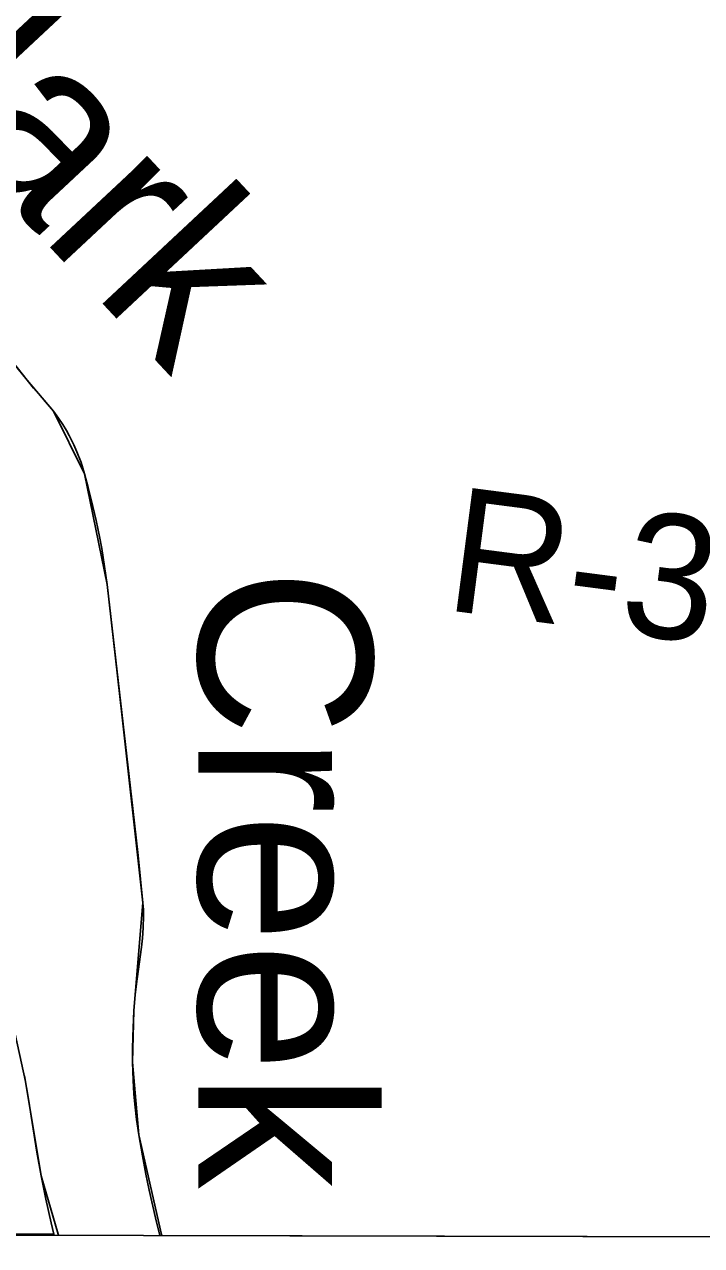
# Model space of a CAD drawing. Extents: x 3180038 to 3217926, y 922069 to 947485.
# Drawn here: x 3212483 to 3212935, y 927448 to 928263 of the extents above; entities that cross this region are included whole.
import ezdxf

# ---------------------------------------------------------------- set-up
doc = ezdxf.new("R2010")
doc.units = 0
for name, color, linetype in [('V-GRID-FRAM', 7, 'Continuous'), ('V-RIVR-IDEN', 7, 'Continuous'), ('V-RIVR-RANG-IDEN', 7, 'Continuous'), ('V-SITE-VEGE', 7, 'Continuous'), ('V-TOPO-SHOR', 7, 'Continuous')]:
    doc.layers.add(name, color=color, linetype=linetype)

msp = doc.modelspace()

# ---------------------------------------------------------------- linework, layer by layer
at = {"layer": 'V-GRID-FRAM'}
msp.add_lwpolyline([(3184312.66, 945707.93), (3215616.62, 945637.36), (3215583.55, 927448.12), (3184263.71, 927518.73), (3184312.66, 945707.93)], dxfattribs=at)
at = {"layer": 'V-SITE-VEGE'}
for p, q in [((3212484.83, 928025.55), (3212461.34, 928054.32)), ((3212489.15, 928020.37), (3212484.83, 928025.55)), ((3212495.78, 928012.71), (3212489.15, 928020.37)), ((3212502.29, 928004.9), (3212495.78, 928012.71)), ((3212505.81, 928000.21), (3212502.29, 928004.9)), ((3212508.66, 927995.95), (3212505.81, 928000.21)), ((3212510.99, 927992.12), (3212508.66, 927995.95)), ((3212512.9, 927988.7), (3212510.99, 927992.12)), ((3212515.97, 927982.55), (3212512.9, 927988.7)), ((3212518.03, 927977.83), (3212515.97, 927982.55)), ((3212520.77, 927970.58), (3212518.03, 927977.83)), ((3212523.08, 927963.18), (3212520.77, 927970.58)), ((3212525.57, 927954), (3212523.08, 927963.18)), ((3212527.62, 927945.96), (3212525.57, 927954)), ((3212530.9, 927931.86), (3212527.62, 927945.96)), ((3212533.09, 927921.25), (3212530.9, 927931.86)), ((3212534.57, 927913.26), (3212533.09, 927921.25)), ((3212536.51, 927901.25), (3212534.57, 927913.26)), ((3212538.11, 927889.17), (3212536.51, 927901.25)), ((3212555.35, 927739.79), (3212538.11, 927889.17)), ((3212558.84, 927708.31), (3212555.35, 927739.79)), ((3212562.05, 927676.83), (3212558.84, 927708.31)), ((3212562.38, 927672.35), (3212562.05, 927676.83)), ((3212562.5, 927668.14), (3212562.38, 927672.35)), ((3212561.8, 927653.33), (3212562.32, 927660.24)), ((3212562.32, 927660.24), (3212562.5, 927668.14)), ((3212561.15, 927647.28), (3212561.8, 927653.33)), ((3212558.19, 927626.09), (3212561.15, 927647.28)), ((3212556.86, 927615.49), (3212558.19, 927626.09)), ((3212556.36, 927610.19), (3212556.86, 927615.49)), ((3212555.38, 927587.73), (3212556.03, 927604.88)), ((3212556.03, 927604.88), (3212556.36, 927610.19)), ((3212555.21, 927579.15), (3212555.38, 927587.73)), ((3212555.2, 927570.57), (3212555.21, 927579.15)), ((3212555.53, 927558.42), (3212555.2, 927570.57)), ((3212485.73, 927545.84), (3212482.99, 927561.46)), ((3212556.09, 927549.32), (3212555.53, 927558.42)), ((3212556.68, 927542.5), (3212556.09, 927549.32)), ((3212491.35, 927510.43), (3212485.73, 927545.84)), ((3212557.83, 927532.28), (3212556.68, 927542.5)), ((3212559.33, 927522.07), (3212557.83, 927532.28)), ((3212561.77, 927508), (3212559.33, 927522.07)), ((3212494.14, 927494.73), (3212491.35, 927510.43)), ((3212564.13, 927495.76), (3212561.77, 927508)), ((3212497.3, 927479.03), (3212494.14, 927494.73)), ((3212566.35, 927485.11), (3212564.13, 927495.76)), ((3212570.53, 927466.56), (3212566.35, 927485.11)), ((3212500.73, 927463.37), (3212497.3, 927479.03)), ((3212573.35, 927454.91), (3212570.53, 927466.56)), ((3211213.21, 927457.98), (3212502.72, 927455.07)), ((3212502.56, 927455.74), (3211213.69, 927458.93)), ((3211213.69, 927458.93), (3212502.56, 927455.74)), ((3212502.56, 927455.74), (3212500.73, 927463.37)), ((3212502.72, 927455.07), (3212502.56, 927455.74)), ((3213270.25, 927453.34), (3212573.35, 927454.91))]:
    msp.add_line(p, q, dxfattribs=at)
at = {"layer": 'V-TOPO-SHOR'}
for points in [[(3212279.34, 928283.45), (3212329.04, 928241.19), (3212380.78, 928180.63), (3212417.79, 928120.18), (3212449.76, 928069.96), (3212484.83, 928025.55), (3212502.29, 928004.9), (3212523.08, 927963.18), (3212538.11, 927889.17), (3212548.1, 927802.73), (3212562.05, 927676.83), (3212556.03, 927604.88), (3212555.2, 927570.57), (3212559.33, 927522.07), (3212574.55, 927455.56)], [(3212471.48, 927613.68), (3212483.63, 927557.64), (3212494.14, 927494.73), (3212505.6, 927455.73)], [(3212505.6, 927455.73), (3212505.8, 927455.06)], [(3212574.55, 927455.56), (3212574.7, 927454.91)]]:
    msp.add_lwpolyline(points, dxfattribs=at)

# ---------------------------------------------------------------- texts
at = {"layer": 'V-RIVR-IDEN'}
for s, rotation, p in [('Clark', 313.04159, (3212333.89, 928292.15)), ('Creek', 270, (3212599.17, 927900.17))]:
    msp.add_text(s, height=116, rotation=rotation, dxfattribs=at).set_placement(p)
at = {"layer": 'V-RIVR-RANG-IDEN'}
msp.add_text('R-309.2', height=83, rotation=352.61017, dxfattribs=at).set_placement((3212762.37, 927872.43))

doc.saveas('drawing.dxf')
